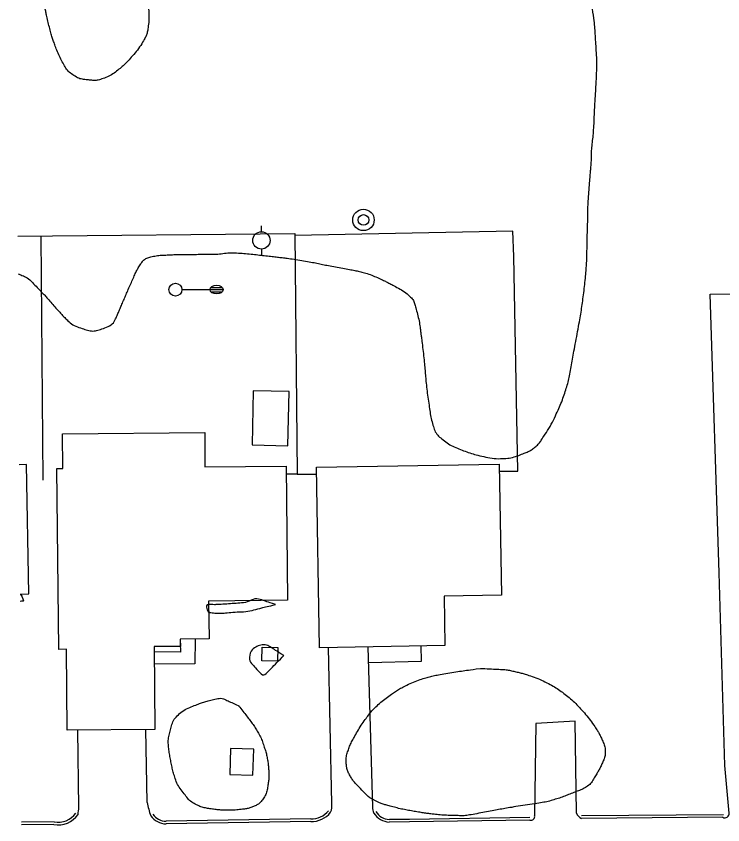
# Model space of a CAD drawing. Extents: x 2145380 to 2156929, y 139568 to 149130.
# Drawn here: x 2150212.5 to 2150375.9, y 144863.6 to 145050.6 of the extents above; entities that cross this region are included whole.
import ezdxf

# ---------------------------------------------------------------- set-up
doc = ezdxf.new("R2010")
doc.units = 0
for name, color, linetype in [('Default', 7, 'Continuous'), ('TOPO_Asphalt', 7, 'Continuous'), ('TOPO_Building', 7, 'Continuous'), ('TOPO_Curb Back', 7, 'Continuous'), ('TOPO_Fence', 7, 'Continuous'), ('TOPO_Light Pole', 7, 'Continuous'), ('TOPO_Power Pole', 7, 'Continuous'), ('TOPO_San Manhole', 7, 'Continuous'), ('TOPO_Shrub', 7, 'Continuous'), ('TOPO_Sidewalk', 7, 'Continuous'), ('TOPO_Tree Line', 7, 'Continuous'), ('TOPO_Wall Freestanding', 7, 'Continuous')]:
    doc.layers.add(name, color=color, linetype=linetype)

# ---------------------------------------------------------------- blocks, each defined once
blk = doc.blocks.new('POWPOL')
at = {"layer": 'TOPO_Power Pole'}
for p, q in [((0, 10.16), (0, 17.34)), ((0, -10.16), (0, -17.34))]:
    blk.add_line(p, q, dxfattribs=at)
blk.add_circle((0, 0), 10.16, dxfattribs=at)
blk = doc.blocks.new('LP')
at = {"layer": 'TOPO_Light Pole'}
blk.add_line((3.81, 0), (20.32, 0), dxfattribs=at)
for points in [[(20.32, 0), (27.94, 0)], [(20.32, 0), (23.5, 0)], [(20.83, 1.27), (27.43, 1.27)], [(20.83, 1.27), (23.5, 1.27)], [(23.71, 1.27), (27.43, 1.27)], [(23.71, 0), (27.94, 0)], [(20.83, -1.27), (27.43, -1.27)], [(20.83, -1.27), (23.5, -1.27)], [(23.71, -1.27), (27.43, -1.27)]]:
    blk.add_lwpolyline(points, dxfattribs=at)
blk.add_circle((0, 0), 3.81, dxfattribs=at)
blk.add_ellipse((24.13, 0), major_axis=(3.81, 0), ratio=0.666667, dxfattribs=at)
blk = doc.blocks.new('EXMHSS')
at = {"layer": 'Default'}
for radius in [6.3, 3.13]:
    blk.add_circle((0, 0), radius, dxfattribs=at)

msp = doc.modelspace()

# ---------------------------------------------------------------- linework, layer by layer
at = {"layer": 'TOPO_Asphalt'}
for points in [[(2150377.36, 144866.36), (2150376.34, 144877.35), (2150375.03, 144921.9), (2150372.95, 144986.31), (2150437.68, 144986.85), (2150496.64, 144987.78), (2150531.55, 144988.4), (2150532.8, 144953.51)], [(2150285.47, 144868.58), (2150284.73, 144904.63)], [(2150294.92, 144867.75), (2150293.88, 144904.78)], [(2150342.03, 144866.34), (2150341.75, 144887.59), (2150332.6, 144887.04), (2150332.35, 144865.75)], [(2150226.98, 144867.68), (2150226.77, 144885.53)], [(2150242.79, 144868.79), (2150242.45, 144885.68)]]:
    msp.add_lwpolyline(points, dxfattribs=at)
for centre, radius, start, end in [((2150262.83, 144872.44), 20.37, 190.3311, 199.1874), ((2150281.19, 144868.14), 4.31, 338.0735, 5.8866), ((2148190.05, 145077.95), 2047.76, 354.05926, 354.1065), ((2150273.89, 144863.55), 21.44, 7.5437, 11.3023), ((2150331.49, 144865.56), 0.882, 254.2773, 12.2958), ((2150344.03, 144867.04), 2.12, 199.2784, 245.8976)]:
    msp.add_arc(centre, radius, start, end, dxfattribs=at)
at = {"layer": 'TOPO_Building'}
for points in [[(2150267.31, 144964.03), (2150267.02, 144951.47), (2150275.28, 144951.28), (2150275.57, 144963.84)], [(2150223.21, 144954.05), (2150256.07, 144954.38), (2150256.14, 144946.42), (2150274.9, 144946.61), (2150275.21, 144915.55), (2150256.99, 144915.37), (2150257.07, 144906.61), (2150250.43, 144906.54), (2150250.45, 144904.91), (2150244.37, 144904.85), (2150244.56, 144885.7), (2150224.3, 144885.5), (2150224.11, 144904.22), (2150222.34, 144904.2), (2150221.92, 144946.03), (2150223.29, 144946.05)], [(2150281.94, 144946.34), (2150324.16, 144947.06), (2150324.68, 144916.75), (2150311.4, 144916.52), (2150311.59, 144905.08), (2150282.65, 144904.59)]]:
    msp.add_lwpolyline(points, close=True, dxfattribs=at)
msp.add_lwpolyline([(2150213.38, 144917.01), (2150215.4, 144917.05), (2150214.89, 144946.93), (2150213.2, 144946.91)], dxfattribs=at)
at = {"layer": 'TOPO_Curb Back'}
for points in [[(2150280.59, 144865.01), (2150247.16, 144864.45)], [(2150331.25, 144864.72), (2150303.42, 144864.3), (2150298.75, 144864.28)], [(2150331.24, 144865.32), (2150303.41, 144864.9), (2150298.76, 144864.88)], [(2150376, 144865.97), (2150343.16, 144865.7)], [(2150375.84, 144865.37), (2150343.16, 144865.1)], [(2150221.25, 144864.32), (2150213.69, 144864.26)], [(2150221.2, 144863.72), (2150213.7, 144863.66)], [(2150280.58, 144864.41), (2150247.16, 144863.85)]]:
    msp.add_lwpolyline(points, dxfattribs=at)
for centre, radius, start, end in [((2150280.82, 144869.96), 4.95, 267.3318, 321.8574), ((2150298.92, 144868.73), 3.86, 212.0858, 267.6142), ((2150222.18, 144869.33), 5.7, 260.0544, 324.2611), ((2150222.18, 144869.33), 5.1, 259.4544, 324.2633), ((2150247.28, 144868.37), 4.52, 215.4075, 268.4306), ((2150247.28, 144868.37), 3.92, 215.4075, 268.2447), ((2150280.82, 144869.96), 5.55, 267.5344, 321.8564), ((2150298.93, 144868.73), 4.46, 212.0857, 267.7987), ((2150376.29, 144866.34), 1.07, 244.8186, 0.8669)]:
    msp.add_arc(centre, radius, start, end, dxfattribs=at)
at = {"layer": 'TOPO_Fence'}
for p, q in [((2150218.23, 144999.77), (2150218.69, 144943.37)), ((2150277.42, 144944.75), (2150281.97, 144944.69))]:
    msp.add_line(p, q, dxfattribs=at)
for points in [[(2150212.88, 144999.72), (2150276.92, 145000.34), (2150277.42, 144944.75), (2150274.92, 144944.73)], [(2150324.19, 144945.43), (2150328.47, 144945.39), (2150327.52, 144995.08), (2150327.3, 145000.95), (2150276.92, 144999.91)]]:
    msp.add_lwpolyline(points, dxfattribs=at)
at = {"layer": 'TOPO_Shrub'}
for points in [[(2150213.38, 144916.93), (2150213.39, 144916.92), (2150213.41, 144916.93), (2150213.43, 144916.92), (2150213.85, 144916.6), (2150213.97, 144915.89), (2150214.25, 144915.38), (2150213.96, 144915.35), (2150213.67, 144915.32), (2150213.39, 144915.3)], [(2150272.41, 144914.58), (2150270.78, 144914.17), (2150269.15, 144913.76), (2150267.52, 144913.35), (2150265.59, 144912.87), (2150263.57, 144912.89), (2150261.6, 144912.69), (2150260.2, 144912.56), (2150258.78, 144912.56), (2150257.37, 144912.71), (2150256.74, 144912.78), (2150256.29, 144914.53), (2150256.92, 144914.57), (2150257.61, 144914.61), (2150258.31, 144914.52), (2150259, 144914.57), (2150260.73, 144914.67), (2150262.45, 144914.78), (2150264.18, 144914.91), (2150265.92, 144915.04), (2150267.71, 144916.16), (2150269.36, 144915.6), (2150270.38, 144915.26), (2150271.4, 144914.92), (2150272.41, 144914.58)], [(2150274.34, 144902.77), (2150274.34, 144902.77), (2150273.05, 144901.45), (2150271.76, 144900.13), (2150270.46, 144898.8), (2150269.57, 144897.89), (2150268, 144899.72), (2150267.13, 144900.69), (2150266.18, 144901.73), (2150266.69, 144904.06), (2150267.91, 144904.74), (2150268.96, 144905.31), (2150270.44, 144905.28), (2150271.42, 144904.65), (2150272.39, 144904.02), (2150273.36, 144903.39), (2150274.34, 144902.77)]]:
    msp.add_open_spline(points, degree=3, dxfattribs=at)
at = {"layer": 'TOPO_Sidewalk'}
for points in [[(2150253.85, 144906.58), (2150253.83, 144900.85), (2150244.41, 144900.79)], [(2150250.44, 144905.71), (2150250.49, 144903.58), (2150244.38, 144903.62)], [(2150293.98, 144901.18), (2150306.16, 144901.47), (2150306.1, 144904.99)]]:
    msp.add_lwpolyline(points, dxfattribs=at)
at = {"layer": 'TOPO_Tree Line'}
for points in [[(2150212.94, 144991.06), (2150213.28, 144990.92), (2150213.62, 144990.77), (2150213.96, 144990.63), (2150215.43, 144990.01), (2150216.53, 144988.73), (2150217.65, 144987.58), (2150218.29, 144986.92), (2150218.93, 144986.26), (2150219.54, 144985.57), (2150220.51, 144984.5), (2150221.45, 144983.4), (2150222.41, 144982.32), (2150223.05, 144981.6), (2150223.7, 144980.92), (2150224.4, 144980.25), (2150225.52, 144979.18), (2150227.01, 144978.66), (2150228.44, 144978.19), (2150229.55, 144977.83), (2150230.82, 144977.79), (2150231.94, 144978.17), (2150233.33, 144978.65), (2150234.87, 144979.37), (2150235.49, 144980.69), (2150235.92, 144981.61), (2150236.31, 144982.53), (2150236.7, 144983.45), (2150237.18, 144984.58), (2150237.66, 144985.7), (2150238.14, 144986.82), (2150238.68, 144988.1), (2150239.26, 144989.36), (2150239.83, 144990.63), (2150240.25, 144991.57), (2150240.71, 144992.46), (2150241.29, 144993.35), (2150241.76, 144994.07), (2150242.47, 144994.62), (2150243.3, 144994.85), (2150244.55, 144995.2), (2150245.8, 144995.35), (2150247.08, 144995.4), (2150248.33, 144995.45), (2150249.59, 144995.52), (2150250.85, 144995.53), (2150251.7, 144995.54), (2150252.56, 144995.54), (2150253.41, 144995.55), (2150254.93, 144995.56), (2150256.45, 144995.58), (2150257.98, 144995.6), (2150259.52, 144995.62), (2150261.07, 144995.9), (2150262.61, 144995.88), (2150264.28, 144995.86), (2150265.96, 144995.7), (2150267.62, 144995.52), (2150269.1, 144995.36), (2150270.58, 144995.19), (2150272.05, 144995.02), (2150273.17, 144994.89), (2150274.29, 144994.76), (2150275.41, 144994.61), (2150277.18, 144994.38), (2150278.95, 144994.1), (2150280.7, 144993.76), (2150282.02, 144993.51), (2150283.33, 144993.22), (2150284.65, 144992.96), (2150286.31, 144992.64), (2150287.99, 144992.35), (2150289.66, 144992.04), (2150290.76, 144991.83), (2150291.86, 144991.6), (2150292.96, 144991.3), (2150294.36, 144990.92), (2150295.67, 144990.32), (2150297, 144989.72), (2150297.84, 144989.33), (2150298.65, 144988.9), (2150299.46, 144988.47), (2150300.89, 144987.71), (2150302.27, 144986.99), (2150303.5, 144985.82), (2150304.25, 144985.12), (2150304.6, 144984.19), (2150304.85, 144983.25), (2150305.26, 144981.7), (2150305.66, 144980.17), (2150305.87, 144978.59), (2150305.99, 144977.71), (2150306.11, 144976.84), (2150306.22, 144975.96), (2150306.45, 144974.04), (2150306.68, 144972.11), (2150306.89, 144970.18), (2150307.04, 144968.72), (2150307.12, 144967.26), (2150307.27, 144965.8), (2150307.45, 144963.93), (2150307.74, 144962.07), (2150308.01, 144960.21), (2150308.22, 144958.68), (2150308.52, 144957.19), (2150308.96, 144955.69), (2150309.32, 144954.49), (2150310.12, 144953.5), (2150311.14, 144952.69), (2150312.42, 144951.68), (2150313.75, 144951.01), (2150315.21, 144950.43), (2150316.66, 144949.85), (2150318.09, 144949.38), (2150319.61, 144949.01), (2150321.51, 144948.53), (2150323.48, 144948.25), (2150325.39, 144948.36), (2150326.87, 144948.45), (2150328.31, 144948.92), (2150329.75, 144949.49), (2150330.65, 144949.84), (2150331.47, 144950.21), (2150332.23, 144950.82), (2150333.01, 144951.45), (2150333.62, 144952.17), (2150334.15, 144952.99), (2150335.37, 144954.85), (2150336.48, 144956.71), (2150337.4, 144958.72), (2150338.12, 144960.3), (2150338.78, 144961.87), (2150339.31, 144963.52), (2150339.77, 144964.94), (2150340.22, 144966.37), (2150340.49, 144967.84), (2150340.81, 144969.58), (2150341.11, 144971.32), (2150341.43, 144973.06), (2150341.85, 144975.38), (2150342.29, 144977.69), (2150342.71, 144980.01), (2150343.03, 144981.75), (2150343.28, 144983.5), (2150343.52, 144985.25), (2150343.79, 144987.16), (2150344, 144989.06), (2150344.17, 144990.98), (2150344.3, 144992.48), (2150344.4, 144993.97), (2150344.43, 144995.47), (2150344.46, 144996.47), (2150344.46, 144997.47), (2150344.48, 144998.46), (2150344.53, 145000.13), (2150344.59, 145001.79), (2150344.63, 145003.45), (2150344.66, 145004.56), (2150344.62, 145005.68), (2150344.68, 145006.79), (2150344.79, 145008.91), (2150344.98, 145011.01), (2150345.14, 145013.12), (2150345.24, 145014.31), (2150345.34, 145015.5), (2150345.43, 145016.69), (2150345.5, 145017.61), (2150345.46, 145018.54), (2150345.52, 145019.47), (2150345.63, 145021.06), (2150345.9, 145022.65), (2150345.99, 145024.25), (2150346.11, 145026.34), (2150346.19, 145028.44), (2150346.31, 145030.53), (2150346.4, 145032.08), (2150346.49, 145033.62), (2150346.58, 145035.17), (2150346.64, 145036.26), (2150346.69, 145037.35), (2150346.7, 145038.44), (2150346.74, 145040.56), (2150346.61, 145042.67), (2150346.48, 145044.79), (2150346.37, 145046.51), (2150346.27, 145048.23), (2150346.05, 145049.94), (2150345.64, 145053.08), (2150345.19, 145056.2), (2150344.72, 145059.32), (2150344.38, 145061.59), (2150344, 145063.85), (2150343.67, 145066.12), (2150343.29, 145068.68), (2150342.98, 145071.25), (2150342.66, 145073.81), (2150342.19, 145077.64), (2150341.98, 145081.49), (2150341.41, 145085.3), (2150341.04, 145087.76), (2150340.63, 145090.21), (2150340.25, 145092.66), (2150339.84, 145095.25), (2150339.45, 145097.86), (2150339.05, 145100.45), (2150338.57, 145103.5), (2150337.79, 145106.48), (2150337.02, 145109.47), (2150336.58, 145111.22), (2150335.96, 145112.9), (2150335.27, 145114.58), (2150334.77, 145115.81), (2150334.1, 145116.91), (2150333.32, 145118), (2150332.08, 145119.72), (2150330.66, 145121.12), (2150328.9, 145122.36), (2150328.06, 145122.96), (2150327.2, 145123.38), (2150326.22, 145123.64), (2150325.13, 145123.94), (2150324.04, 145124.07), (2150322.93, 145124.17), (2150320.65, 145124.38), (2150318.31, 145124.58), (2150316.03, 145124.01), (2150314.94, 145123.74), (2150314.02, 145123.13), (2150313.08, 145122.49), (2150311.84, 145121.64), (2150310.67, 145120.85), (2150309.71, 145119.71), (2150308.79, 145118.62), (2150308.04, 145117.47), (2150307.45, 145116.21), (2150306.85, 145114.93), (2150306.27, 145113.66), (2150305.71, 145112.37), (2150305.32, 145111.48), (2150304.93, 145110.6), (2150304.58, 145109.7), (2150303.79, 145107.67), (2150303.24, 145105.56), (2150302.79, 145103.44), (2150302.61, 145102.58), (2150302.48, 145101.71), (2150302.3, 145100.85), (2150301.86, 145098.89), (2150301.39, 145096.93), (2150300.96, 145094.96), (2150300.75, 145093.98), (2150300.55, 145093), (2150300.37, 145092.02), (2150300.06, 145090.41), (2150299.82, 145088.79), (2150299.69, 145087.16), (2150299.59, 145085.88), (2150299.53, 145084.6), (2150299.48, 145083.32), (2150299.38, 145080.84), (2150299.33, 145078.36), (2150299.24, 145075.88), (2150299.18, 145074.23), (2150299.06, 145072.57), (2150298.87, 145070.92), (2150298.64, 145068.94), (2150298, 145067.04), (2150297.35, 145065.13), (2150297.01, 145064.16), (2150296.6, 145063.24), (2150296.14, 145062.32), (2150295.65, 145061.36), (2150295.07, 145060.52), (2150294.35, 145059.69), (2150293.35, 145058.53), (2150292.14, 145057.79), (2150290.8, 145057.05), (2150289.54, 145056.35), (2150287.98, 145055.95), (2150286.69, 145056.31), (2150285.64, 145056.6), (2150284.5, 145057.3), (2150284, 145058.34), (2150283.58, 145059.23), (2150283.37, 145060.15), (2150282.99, 145061.03), (2150282.48, 145062.21), (2150281.93, 145063.38), (2150281.44, 145064.58), (2150281.12, 145065.37), (2150280.82, 145066.16), (2150280.58, 145066.97), (2150280.26, 145068.05), (2150279.96, 145069.13), (2150279.7, 145070.22), (2150279.17, 145072.37), (2150278.67, 145074.54), (2150278.13, 145076.7), (2150277.81, 145077.94), (2150277.5, 145079.19), (2150277.18, 145080.43), (2150276.79, 145081.99), (2150276.4, 145083.56), (2150275.99, 145085.12), (2150275.49, 145087.04), (2150274.77, 145088.9), (2150274.12, 145090.78), (2150273.77, 145091.79), (2150273.39, 145092.79), (2150273.01, 145093.8), (2150272.49, 145095.19), (2150271.86, 145096.47), (2150270.96, 145097.74), (2150270.42, 145098.51), (2150269.63, 145099.02), (2150268.74, 145099.27), (2150267.46, 145099.63), (2150266.12, 145099.61), (2150264.85, 145099.39), (2150263.84, 145099.22), (2150262.83, 145099.02), (2150261.85, 145098.64), (2150260.89, 145098.27), (2150260.02, 145097.85), (2150259.17, 145097.3), (2150258.39, 145096.8), (2150257.64, 145096.29), (2150257, 145095.62), (2150256.18, 145094.76), (2150255.4, 145093.89), (2150254.63, 145092.98), (2150253.93, 145092.17), (2150253.25, 145091.35), (2150252.57, 145090.51), (2150252.04, 145089.86), (2150251.59, 145089.15), (2150251.11, 145088.46), (2150250.26, 145087.21), (2150250.14, 145085.53), (2150249.14, 145084.35), (2150248.59, 145083.71), (2150247.55, 145083.78), (2150246.88, 145083.3), (2150246.17, 145082.79), (2150245.5, 145082.29), (2150244.94, 145081.56), (2150243.63, 145079.88), (2150242.62, 145078.13), (2150242.34, 145076.12), (2150242.13, 145074.6), (2150242.04, 145073.08), (2150242.09, 145071.56), (2150242.14, 145069.98), (2150242.19, 145068.41), (2150242.25, 145066.84), (2150242.32, 145065.41), (2150242.38, 145063.99), (2150242.45, 145062.56), (2150242.53, 145060.7), (2150242.56, 145058.84), (2150242.63, 145056.98), (2150242.69, 145055.39), (2150242.99, 145053.82), (2150243.11, 145052.23), (2150243.23, 145050.69), (2150243.15, 145049.14), (2150242.92, 145047.6), (2150242.79, 145046.7), (2150242.47, 145045.87), (2150242, 145045.07), (2150241.05, 145043.47), (2150239.99, 145042.12), (2150238.77, 145040.76), (2150237.91, 145039.81), (2150237.02, 145038.97), (2150236.01, 145038.16), (2150234.85, 145037.23), (2150233.61, 145036.55), (2150232.21, 145036.08), (2150231.24, 145035.74), (2150230.21, 145035.76), (2150229.23, 145035.87), (2150228.07, 145035.99), (2150226.94, 145036.19), (2150225.87, 145036.89), (2150224.71, 145037.65), (2150223.94, 145038.58), (2150223.34, 145039.71), (2150222.63, 145041.05), (2150222, 145042.38), (2150221.5, 145043.79), (2150221.16, 145044.75), (2150220.81, 145045.7), (2150220.55, 145046.68), (2150220.17, 145048.1), (2150219.8, 145049.51), (2150219.5, 145050.93), (2150219.31, 145051.8), (2150219.12, 145052.68), (2150218.94, 145053.55), (2150218.65, 145054.92), (2150218.35, 145056.28), (2150218.06, 145057.65), (2150217.74, 145059.14), (2150217.16, 145060.54), (2150216.49, 145061.95), (2150216.05, 145062.89), (2150215.5, 145063.92), (2150214.57, 145064.34), (2150213.87, 145064.65), (2150213.18, 145064.96), (2150212.49, 145065.27)], [(2150319.83, 144899.82), (2150318.38, 144899.62), (2150316.93, 144899.41), (2150315.48, 144899.21), (2150313.65, 144898.96), (2150311.84, 144898.64), (2150310.03, 144898.32), (2150308.89, 144898.11), (2150307.77, 144897.8), (2150306.65, 144897.46), (2150305.07, 144896.97), (2150303.56, 144896.34), (2150302.09, 144895.58), (2150301.11, 144895.08), (2150300.2, 144894.51), (2150299.3, 144893.87), (2150297.99, 144892.96), (2150296.76, 144892), (2150295.62, 144890.87), (2150294.73, 144889.99), (2150293.96, 144889.03), (2150293.23, 144888.01), (2150292.25, 144886.65), (2150291.39, 144885.25), (2150290.56, 144883.78), (2150290, 144882.8), (2150289.58, 144881.8), (2150289.21, 144880.74), (2150288.84, 144879.69), (2150288.71, 144878.56), (2150288.83, 144877.49), (2150288.93, 144876.64), (2150289.22, 144875.81), (2150289.67, 144875.01), (2150290.16, 144874.16), (2150290.69, 144873.47), (2150291.35, 144872.78), (2150292.79, 144871.27), (2150294.2, 144869.8), (2150296.08, 144868.93), (2150296.9, 144868.55), (2150297.74, 144868.29), (2150298.61, 144868.06), (2150299.92, 144867.72), (2150301.23, 144867.34), (2150302.57, 144867.09), (2150303.85, 144866.85), (2150305.14, 144866.63), (2150306.44, 144866.44), (2150307.41, 144866.29), (2150308.39, 144866.15), (2150309.37, 144866.04), (2150310.87, 144865.87), (2150312.36, 144865.82), (2150313.86, 144865.78), (2150314.98, 144865.75), (2150316.09, 144865.71), (2150317.2, 144865.89), (2150319.01, 144866.19), (2150320.78, 144866.6), (2150322.57, 144866.91), (2150324.03, 144867.16), (2150325.48, 144867.41), (2150326.94, 144867.66), (2150329.1, 144868.02), (2150331.27, 144868.3), (2150333.44, 144868.66), (2150334.8, 144868.89), (2150336.14, 144869.22), (2150337.46, 144869.64), (2150338.71, 144870.03), (2150339.9, 144870.53), (2150341.11, 144871), (2150342.21, 144871.42), (2150343.31, 144871.79), (2150344.34, 144872.43), (2150345.38, 144873.09), (2150345.94, 144874.21), (2150346.58, 144875.25), (2150347.09, 144876.05), (2150347.51, 144876.82), (2150347.91, 144877.71), (2150348.34, 144878.68), (2150348.71, 144879.66), (2150348.68, 144880.62), (2150348.65, 144881.65), (2150348.24, 144882.69), (2150347.76, 144883.71), (2150347.38, 144884.52), (2150347, 144885.23), (2150346.52, 144885.95), (2150345.51, 144887.44), (2150344.45, 144888.84), (2150343.25, 144890.18), (2150342.14, 144891.41), (2150340.96, 144892.52), (2150339.68, 144893.57), (2150338.51, 144894.52), (2150337.3, 144895.36), (2150335.97, 144896.07), (2150334.33, 144896.94), (2150332.66, 144897.66), (2150330.91, 144898.23), (2150329.96, 144898.54), (2150329.01, 144898.81), (2150328.04, 144899.03), (2150327.02, 144899.25), (2150326, 144899.5), (2150324.96, 144899.55), (2150323.25, 144899.64), (2150321.54, 144899.73), (2150319.83, 144899.82), (2150319.83, 144899.82)], [(2150263.93, 144891.18), (2150262.95, 144891.63), (2150261.97, 144892.07), (2150260.99, 144892.52), (2150259.83, 144893.05), (2150258.4, 144892.65), (2150257.15, 144892.35), (2150256.1, 144892.1), (2150255.1, 144891.77), (2150254.08, 144891.36), (2150252.59, 144890.76), (2150251.2, 144890.21), (2150249.95, 144889.04), (2150248.92, 144888.07), (2150248.5, 144886.86), (2150248.16, 144885.57), (2150247.85, 144884.35), (2150247.6, 144883.13), (2150247.71, 144881.91), (2150247.83, 144880.66), (2150248.03, 144879.41), (2150248.28, 144878.16), (2150248.52, 144876.99), (2150248.78, 144875.85), (2150249.14, 144874.71), (2150249.6, 144873.27), (2150250.39, 144872.03), (2150251.33, 144870.79), (2150252.14, 144869.73), (2150253.02, 144868.84), (2150254.21, 144868.26), (2150255.21, 144867.77), (2150256.22, 144867.51), (2150257.29, 144867.35), (2150258.41, 144867.19), (2150259.54, 144867.06), (2150260.67, 144867.02), (2150262.07, 144866.98), (2150263.47, 144867.07), (2150264.87, 144867.23), (2150265.72, 144867.32), (2150266.53, 144867.56), (2150267.34, 144867.88), (2150268.15, 144868.21), (2150268.84, 144868.65), (2150269.39, 144869.39), (2150270.14, 144870.38), (2150270.49, 144871.42), (2150270.67, 144872.56), (2150270.82, 144873.56), (2150270.92, 144874.56), (2150270.89, 144875.55), (2150270.86, 144876.5), (2150270.8, 144877.45), (2150270.64, 144878.4), (2150270.46, 144879.5), (2150270.2, 144880.55), (2150269.85, 144881.6), (2150269.45, 144882.81), (2150269, 144883.98), (2150268.35, 144885.07), (2150267.74, 144886.1), (2150267.1, 144887.1), (2150266.37, 144888.03), (2150265.56, 144889.08), (2150264.74, 144890.13), (2150263.93, 144891.18), (2150263.93, 144891.18)]]:
    msp.add_open_spline(points, degree=3, dxfattribs=at)
at = {"layer": 'TOPO_Wall Freestanding'}
for points in [[(2150272.97, 144904.65), (2150272.92, 144901.48), (2150269.28, 144901.54), (2150269.34, 144904.71)], [(2150267.4, 144881.15), (2150262.06, 144881.29), (2150261.9, 144875.27), (2150267.24, 144875.13)]]:
    msp.add_lwpolyline(points, close=True, dxfattribs=at)

# ---------------------------------------------------------------- block references
at = {"layer": 'TOPO_Light Pole', "xscale": 0.39370000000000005, "yscale": 0.3937000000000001}
msp.add_blockref('LP', (2150249.31, 144987.39), dxfattribs=at)
at = {"layer": 'TOPO_Power Pole', "xscale": 0.19685000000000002, "yscale": 0.19685000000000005}
msp.add_blockref('POWPOL', (2150269.19, 144998.77), dxfattribs=at)
at = {"layer": 'TOPO_San Manhole', "xscale": 0.39370000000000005, "yscale": 0.3937000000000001}
msp.add_blockref('EXMHSS', (2150292.78, 145003.51), dxfattribs=at)

doc.saveas('drawing.dxf')
